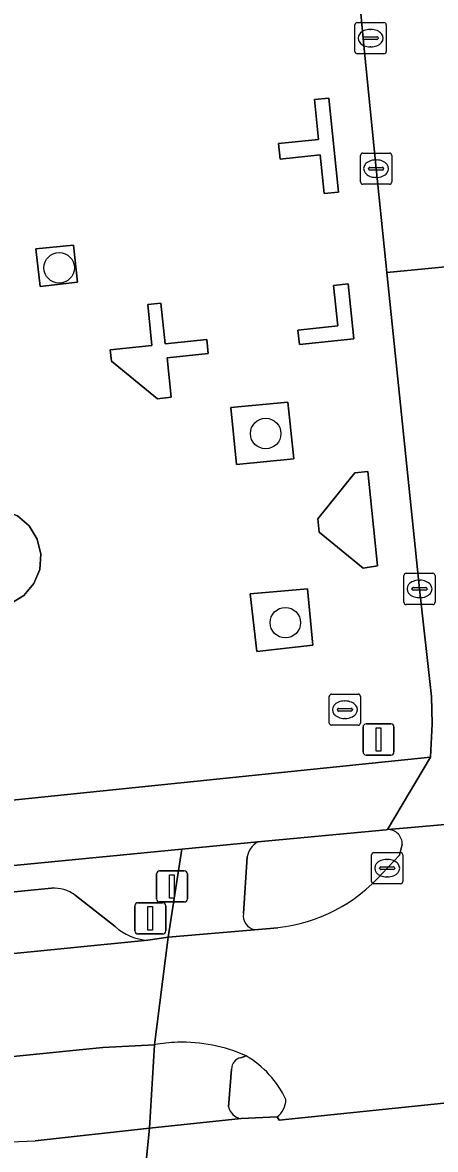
# Model space of a CAD drawing. Extents: x 160675 to 161153, y 383241 to 383714.
# Drawn here: x 160973.43 to 160986.68, y 383561.62 to 383597.73 of the extents above; entities that cross this region are included whole.
import ezdxf

# ---------------------------------------------------------------- set-up
doc = ezdxf.new("R2010")
doc.units = 0
for name, color, linetype in [('IMGEO_Berm_open', 7, 'Continuous'), ('IMGEO_Boom', 7, 'Continuous'), ('IMGEO_Brandkraan', 7, 'Continuous'), ('IMGEO_Drukknoppaal', 7, 'Continuous'), ('IMGEO_Fietspad_gesloten', 7, 'Continuous'), ('IMGEO_Groenvoorziening', 7, 'Continuous'), ('IMGEO_Kolk', 7, 'Continuous'), ('IMGEO_Muur', 7, 'Continuous'), ('IMGEO_OVBaan_gesloten', 7, 'Continuous'), ('IMGEO_Parkeervlak_open', 7, 'Continuous'), ('IMGEO_Rijbaan_lokaal_gesloten', 7, 'Continuous'), ('IMGEO_Rijbaan_lokaal_open', 7, 'Continuous'), ('IMGEO_Rioolput', 7, 'Continuous'), ('IMGEO_Terreindeel_gesloten', 7, 'Continuous'), ('IMGEO_Verkeerseiland_open', 7, 'Continuous'), ('IMGEO_Verkeersregelinstallatiepaal', 7, 'Continuous'), ('IMGEO_Voetpad_open', 7, 'Continuous')]:
    doc.layers.add(name, color=color, linetype=linetype)

msp = doc.modelspace()

# ---------------------------------------------------------------- linework, layer by layer
at = {"layer": 'IMGEO_Berm_open'}
for points in [[(160977.449, 383568.326), (160978.106, 383568.424), (160978.543, 383571.243), (160969.402, 383570.361)], [(160956.662, 383569.267), (160963.365, 383569.248), (160970.137, 383569.576), (160974.363, 383569.996)], [(160975.118, 383569.771), (160976.4, 383568.767)], [(160977.669, 383564.976), (160976.009, 383564.886), (160970.034, 383564.292)], [(160973.835, 383561.901), (160977.505, 383562.304), (160977.669, 383564.976)]]:
    msp.add_lwpolyline(points, dxfattribs=at)
for centre, radius, start, end in [((160974.405, 383568.757), 1.24, 54.8853, 91.9252), ((160977.537, 383570.004), 1.68, 227.404, 266.9922), ((160968.982, 383648.752), 86.987, 256.83983, 273.19843)]:
    msp.add_arc(centre, radius, start, end, dxfattribs=at)
at = {"layer": 'IMGEO_Boom'}
for centre in [(160974.607, 383589.87), (160981.231, 383584.558), (160981.861, 383578.5)]:
    msp.add_circle(centre, 0.489, dxfattribs=at)
at = {"layer": 'IMGEO_Brandkraan'}
for p, q in [((160983.27, 383575.285), (160983.27, 383576.137)), ((160983.345, 383576.211), (160984.197, 383576.211)), ((160983.758, 383575.991), (160983.783, 383575.991)), ((160984.271, 383576.137), (160984.271, 383575.285)), ((160983.529, 383575.705), (160983.529, 383575.717)), ((160983.967, 383575.668), (160983.569, 383575.668)), ((160983.572, 383575.754), (160983.97, 383575.754)), ((160984.013, 383575.717), (160984.013, 383575.705)), ((160984.197, 383575.211), (160983.345, 383575.211)), ((160983.781, 383575.431), (160983.756, 383575.431))]:
    msp.add_line(p, q, dxfattribs=at)
for points in [[(160983.27, 383575.285), (160983.27, 383576.137)], [(160983.345, 383576.211), (160984.197, 383576.211)], [(160984.271, 383576.137), (160984.271, 383575.285)], [(160984.197, 383575.211), (160983.345, 383575.211)]]:
    msp.add_lwpolyline(points, dxfattribs=at)
for centre, radius, start, end in [((160983.347, 383576.135), 0.0765, 91.552, 178.448), ((160983.347, 383576.135), 0.0765, 91.552, 178.448), ((160984.195, 383576.135), 0.0765, 1.552, 88.448), ((160984.195, 383576.135), 0.0765, 1.552, 88.448), ((160983.569, 383575.714), 0.0403, 85.8775, 175.7526), ((160983.566, 383575.704), 0.0366, 178.938, 274.7102), ((160983.97, 383575.711), 0.043, 264.8664, 352.4533), ((160983.974, 383575.716), 0.0386, 1.7309, 96.639), ((160983.347, 383575.287), 0.0765, 181.552, 268.448), ((160983.347, 383575.287), 0.0765, 181.552, 268.448), ((160984.195, 383575.287), 0.0765, 271.552, 358.448), ((160984.195, 383575.287), 0.0765, 271.552, 358.448)]:
    msp.add_arc(centre, radius, start, end, dxfattribs=at)
for centre, major_axis, ratio, start_param, end_param in [((160983.757, 383575.711), (-0.387, 0.002), 0.722429, 4.712389, 7.853982), ((160983.782, 383575.711), (-0.39, 0.002), 0.717154, 1.570796, 4.712389)]:
    msp.add_ellipse(centre, major_axis=major_axis, ratio=ratio, start_param=start_param, end_param=end_param, dxfattribs=at)
at = {"layer": 'IMGEO_Drukknoppaal'}
for p, q in [((160977.828, 383570.55), (160978.618, 383570.55)), ((160978.618, 383570.55), (160977.828, 383570.55)), ((160977.728, 383569.65), (160977.728, 383570.45)), ((160977.728, 383570.45), (160977.728, 383569.65)), ((160978.718, 383570.45), (160978.718, 383569.65)), ((160978.718, 383569.65), (160978.718, 383570.45)), ((160978.618, 383569.55), (160977.828, 383569.55)), ((160977.828, 383569.55), (160978.618, 383569.55))]:
    msp.add_line(p, q, dxfattribs=at)
msp.add_lwpolyline([(160978.148, 383570.425), (160978.298, 383570.425), (160978.298, 383569.675), (160978.148, 383569.675), (160978.148, 383570.425)], dxfattribs=at)
for centre, start, end in [((160977.828, 383570.45), 90, 180), ((160977.828, 383570.45), 90, 180), ((160978.618, 383570.45), 0, 90), ((160978.618, 383570.45), 360, 90), ((160977.828, 383569.65), 180, 270), ((160977.828, 383569.65), 180, 270), ((160978.618, 383569.65), 270, 0), ((160978.618, 383569.65), 270, 0)]:
    msp.add_arc(centre, 0.1, start, end, dxfattribs=at)
at = {"layer": 'IMGEO_Fietspad_gesloten'}
for points in [[(160978.543, 383571.243), (160980.974, 383571.474), (160985.089, 383571.866), (160985.132, 383571.87), (160986.514, 383574.193), (160969.142, 383572.409)], [(160969.402, 383570.361), (160978.543, 383571.243)]]:
    msp.add_lwpolyline(points, dxfattribs=at)
at = {"layer": 'IMGEO_Groenvoorziening'}
for points in [[(160975.196, 383589.405), (160975.062, 383590.599), (160973.858, 383590.476), (160973.997, 383589.266)], [(160982.13, 383583.754), (160981.939, 383585.569), (160980.109, 383585.395), (160980.29, 383583.572)], [(160982.742, 383577.774), (160982.569, 383579.585), (160980.737, 383579.421), (160980.942, 383577.574)]]:
    msp.add_lwpolyline(points, close=True, dxfattribs=at)
at = {"layer": 'IMGEO_Kolk'}
for p, q in [((160984.271, 383592.62), (160984.271, 383593.472)), ((160984.346, 383593.546), (160985.198, 383593.546)), ((160984.759, 383593.326), (160984.784, 383593.326)), ((160985.272, 383593.472), (160985.272, 383592.62)), ((160984.53, 383593.04), (160984.53, 383593.052)), ((160984.968, 383593.003), (160984.57, 383593.003)), ((160984.573, 383593.089), (160984.971, 383593.089)), ((160985.014, 383593.052), (160985.014, 383593.04)), ((160985.198, 383592.546), (160984.346, 383592.546)), ((160984.782, 383592.766), (160984.757, 383592.766)), ((160985.663, 383579.155), (160985.663, 383580.007)), ((160985.738, 383580.081), (160986.59, 383580.081)), ((160986.664, 383580.007), (160986.664, 383579.155)), ((160985.922, 383579.575), (160985.922, 383579.587)), ((160986.36, 383579.538), (160985.962, 383579.538)), ((160985.965, 383579.624), (160986.363, 383579.624)), ((160986.151, 383579.861), (160986.176, 383579.861)), ((160986.406, 383579.587), (160986.406, 383579.575)), ((160986.174, 383579.301), (160986.149, 383579.301)), ((160986.59, 383579.081), (160985.738, 383579.081)), ((160984.626, 383570.207), (160984.626, 383571.059)), ((160984.701, 383571.133), (160985.553, 383571.133)), ((160985.114, 383570.913), (160985.139, 383570.913)), ((160985.627, 383571.059), (160985.627, 383570.207)), ((160984.885, 383570.627), (160984.885, 383570.639)), ((160985.323, 383570.59), (160984.925, 383570.59)), ((160984.928, 383570.676), (160985.326, 383570.676)), ((160985.369, 383570.639), (160985.369, 383570.627)), ((160985.553, 383570.133), (160984.701, 383570.133)), ((160985.137, 383570.353), (160985.112, 383570.353))]:
    msp.add_line(p, q, dxfattribs=at)
for points in [[(160984.271, 383592.62), (160984.271, 383593.472)], [(160984.346, 383593.546), (160985.198, 383593.546)], [(160985.272, 383593.472), (160985.272, 383592.62)], [(160985.198, 383592.546), (160984.346, 383592.546)], [(160985.663, 383579.155), (160985.663, 383580.007)], [(160985.738, 383580.081), (160986.59, 383580.081)], [(160986.664, 383580.007), (160986.664, 383579.155)], [(160986.59, 383579.081), (160985.738, 383579.081)], [(160984.626, 383570.207), (160984.626, 383571.059)], [(160984.701, 383571.133), (160985.553, 383571.133)], [(160985.627, 383571.059), (160985.627, 383570.207)], [(160985.553, 383570.133), (160984.701, 383570.133)]]:
    msp.add_lwpolyline(points, dxfattribs=at)
for centre, radius, start, end in [((160984.348, 383593.47), 0.0765, 91.552, 178.448), ((160984.348, 383593.47), 0.0765, 91.552, 178.448), ((160985.196, 383593.47), 0.0765, 1.552, 88.448), ((160985.196, 383593.47), 0.0765, 1.552, 88.448), ((160984.57, 383593.049), 0.0403, 85.8775, 175.7526), ((160984.567, 383593.039), 0.0366, 178.938, 274.7102), ((160984.971, 383593.046), 0.043, 264.8664, 352.4533), ((160984.975, 383593.051), 0.0386, 1.7309, 96.639), ((160984.348, 383592.622), 0.0765, 181.552, 268.448), ((160984.348, 383592.622), 0.0765, 181.552, 268.448), ((160985.196, 383592.622), 0.0765, 271.552, 358.448), ((160985.196, 383592.622), 0.0765, 271.552, 358.448), ((160985.74, 383580.005), 0.0765, 91.552, 178.448), ((160985.74, 383580.005), 0.0765, 91.552, 178.448), ((160986.588, 383580.005), 0.0765, 1.552, 88.448), ((160986.588, 383580.005), 0.0765, 1.552, 88.448), ((160985.962, 383579.584), 0.0403, 85.8775, 175.7526), ((160985.959, 383579.574), 0.0366, 178.938, 274.7102), ((160986.363, 383579.581), 0.043, 264.8664, 352.4533), ((160986.367, 383579.586), 0.0386, 1.7309, 96.639), ((160985.74, 383579.157), 0.0765, 181.552, 268.448), ((160985.74, 383579.157), 0.0765, 181.552, 268.448), ((160986.588, 383579.157), 0.0765, 271.552, 358.448), ((160986.588, 383579.157), 0.0765, 271.552, 358.448), ((160984.703, 383571.057), 0.0765, 91.552, 178.448), ((160984.703, 383571.057), 0.0765, 91.552, 178.448), ((160985.551, 383571.057), 0.0765, 1.552, 88.448), ((160985.551, 383571.057), 0.0765, 1.552, 88.448), ((160984.925, 383570.636), 0.0403, 85.8775, 175.7526), ((160984.922, 383570.626), 0.0366, 178.938, 274.7102), ((160985.326, 383570.633), 0.043, 264.8664, 352.4533), ((160985.33, 383570.638), 0.0386, 1.7309, 96.639), ((160984.703, 383570.209), 0.0765, 181.552, 268.448), ((160984.703, 383570.209), 0.0765, 181.552, 268.448), ((160985.551, 383570.209), 0.0765, 271.552, 358.448), ((160985.551, 383570.209), 0.0765, 271.552, 358.448)]:
    msp.add_arc(centre, radius, start, end, dxfattribs=at)
for centre, major_axis, ratio, start_param, end_param in [((160984.758, 383593.046), (-0.387, 0.002), 0.722429, 4.712389, 7.853982), ((160984.783, 383593.046), (-0.39, 0.002), 0.717154, 1.570796, 4.712389), ((160986.15, 383579.581), (-0.387, 0.002), 0.722429, 4.712389, 7.853982), ((160986.175, 383579.581), (-0.39, 0.002), 0.717154, 1.570796, 4.712389), ((160985.113, 383570.633), (-0.387, 0.002), 0.722429, 4.712389, 7.853982), ((160985.138, 383570.633), (-0.39, 0.002), 0.717154, 1.570796, 4.712389)]:
    msp.add_ellipse(centre, major_axis=major_axis, ratio=ratio, start_param=start_param, end_param=end_param, dxfattribs=at)
at = {"layer": 'IMGEO_Muur'}
for points in [[(160982.314, 383587.41), (160984.062, 383587.592), (160983.878, 383589.352), (160983.406, 383589.303), (160983.542, 383588.009), (160982.265, 383587.876)], [(160977.759, 383585.676), (160978.2, 383585.722), (160978.068, 383586.986), (160979.385, 383587.124), (160979.338, 383587.572), (160978.008, 383587.433), (160977.872, 383588.737), (160977.447, 383588.692), (160977.583, 383587.382), (160976.243, 383587.242), (160976.281, 383586.874)], [(160984.816, 383580.324), (160984.503, 383583.342), (160984.089, 383583.299), (160982.898, 383581.83), (160982.943, 383581.395), (160984.355, 383580.251)]]:
    msp.add_lwpolyline(points, close=True, dxfattribs=at)
at = {"layer": 'IMGEO_OVBaan_gesloten'}
for points in [[(160760.567, 383616.024), (160759.368, 383616.453), (160756.884, 383613.99), (160761.763, 383612.059), (160766.781, 383610.37), (160770.415, 383609.332), (160774.938, 383608.123), (160890.249, 383576.873), (160942.076, 383562.592), (160950.815, 383560.255), (160956.785, 383559.216), (160962.841, 383558.697), (160968.725, 383558.524), (160975.387, 383558.61), (160977.148, 383558.794), (160977.505, 383562.304), (160973.835, 383561.901)], [(161015.167, 383562.758), (161015.035, 383565.999), (161010.817, 383565.566), (161000, 383564.455), (160981.663, 383562.557), (160981.603, 383562.663), (160980.439, 383562.61), (160977.505, 383562.304), (160977.148, 383558.794), (160976.812, 383555.49), (160979.669, 383555.812), (160984.992, 383556.339), (161002.264, 383558.194), (161008.875, 383558.891), (161011.884, 383559.175)]]:
    msp.add_lwpolyline(points, dxfattribs=at)
msp.add_arc((160968.982, 383648.752), 86.987, 256.83983, 273.19843, dxfattribs=at)
at = {"layer": 'IMGEO_Parkeervlak_open'}
for points in [[(160974.363, 383569.996), (160970.137, 383569.576), (160963.365, 383569.248), (160956.662, 383569.267)], [(160976.4, 383568.767), (160975.118, 383569.771)], [(160969.92, 383567.575), (160977.449, 383568.326)]]:
    msp.add_lwpolyline(points, dxfattribs=at)
for centre, radius, start, end in [((160974.405, 383568.757), 1.24, 54.8853, 91.9252), ((160977.537, 383570.004), 1.68, 227.404, 266.9922)]:
    msp.add_arc(centre, radius, start, end, dxfattribs=at)
at = {"layer": 'IMGEO_Rijbaan_lokaal_gesloten'}
for points in [[(161000, 383582.573), (160999.183, 383591.071), (160985.113, 383589.719), (160986.162, 383579.582), (160986.543, 383576.133), (160986.573, 383575.26), (160986.514, 383574.193), (160985.132, 383571.87), (160985.782, 383571.927), (160993.608, 383572.621), (160994.499, 383572.728), (161003.815, 383573.673), (161000.877, 383575.549)], [(160993.608, 383572.621), (160985.782, 383571.927), (160985.132, 383571.87)], [(160985.608, 383571.388), (160985.525, 383571.052), (160984.975, 383570.472)], [(160981.621, 383568.727), (160980.868, 383568.663), (160978.106, 383568.424), (160977.669, 383564.976)], [(160981.603, 383562.663), (160981.663, 383562.557), (161000, 383564.455), (161010.817, 383565.566), (161015.035, 383565.999), (161015.019, 383566.144), (161014.99, 383566.38), (161014.554, 383568.898)], [(160970.034, 383564.292), (160976.009, 383564.886), (160977.669, 383564.976), (160978.106, 383568.424), (160977.449, 383568.326), (160969.92, 383567.575)]]:
    msp.add_lwpolyline(points, dxfattribs=at)
for centre, radius, start, end in [((160985.15, 383571.412), 0.458, 356.99, 92.2923), ((160981.046, 383573.929), 5.233, 276.3122, 318.6614), ((160978.566, 383560.103), 4.955, 91.9414, 100.4283), ((160978.562, 383560.099), 4.959, 65.6907, 91.8893), ((160979.027, 383561.903), 3.139, 24.8103, 59.8757), ((160981.146, 383563.234), 0.732, 308.7051, 358.9078)]:
    msp.add_arc(centre, radius, start, end, dxfattribs=at)
at = {"layer": 'IMGEO_Rijbaan_lokaal_open'}
msp.add_lwpolyline([(160983.063, 383611.022), (160984.375, 383596.988), (160984.769, 383593.047), (160985.113, 383589.719), (160999.183, 383591.071), (160999.148, 383591.436), (160999.117, 383591.69)], dxfattribs=at)
at = {"layer": 'IMGEO_Rioolput'}
for p, q in [((160984.094, 383596.802), (160984.094, 383597.654)), ((160984.169, 383597.728), (160985.021, 383597.728)), ((160985.095, 383597.654), (160985.095, 383596.802)), ((160984.353, 383597.222), (160984.353, 383597.234)), ((160984.396, 383597.271), (160984.794, 383597.271)), ((160984.582, 383597.508), (160984.607, 383597.508)), ((160984.837, 383597.234), (160984.837, 383597.222)), ((160984.791, 383597.185), (160984.393, 383597.185)), ((160984.605, 383596.948), (160984.58, 383596.948)), ((160985.021, 383596.728), (160984.169, 383596.728))]:
    msp.add_line(p, q, dxfattribs=at)
for points in [[(160984.094, 383596.802), (160984.094, 383597.654)], [(160984.169, 383597.728), (160985.021, 383597.728)], [(160985.095, 383597.654), (160985.095, 383596.802)], [(160985.021, 383596.728), (160984.169, 383596.728)]]:
    msp.add_lwpolyline(points, dxfattribs=at)
for centre, radius, start, end in [((160984.171, 383597.652), 0.0765, 91.552, 178.448), ((160984.171, 383597.652), 0.0765, 91.552, 178.448), ((160985.019, 383597.652), 0.0765, 1.552, 88.448), ((160985.019, 383597.652), 0.0765, 1.552, 88.448), ((160984.393, 383597.231), 0.0403, 85.8775, 175.7526), ((160984.39, 383597.221), 0.0366, 178.938, 274.7102), ((160984.794, 383597.228), 0.043, 264.8664, 352.4533), ((160984.798, 383597.233), 0.0386, 1.7309, 96.639), ((160984.171, 383596.804), 0.0765, 181.552, 268.448), ((160984.171, 383596.804), 0.0765, 181.552, 268.448), ((160985.019, 383596.804), 0.0765, 271.552, 358.448), ((160985.019, 383596.804), 0.0765, 271.552, 358.448)]:
    msp.add_arc(centre, radius, start, end, dxfattribs=at)
for centre, major_axis, ratio, start_param, end_param in [((160984.581, 383597.228), (-0.387, 0.002), 0.722429, 4.712389, 7.853982), ((160984.606, 383597.228), (-0.39, 0.002), 0.717154, 1.570796, 4.712389)]:
    msp.add_ellipse(centre, major_axis=major_axis, ratio=ratio, start_param=start_param, end_param=end_param, dxfattribs=at)
at = {"layer": 'IMGEO_Terreindeel_gesloten'}
for points in [[(160983.11, 383592.249), (160983.569, 383592.296), (160983.255, 383595.309), (160982.791, 383595.26), (160982.924, 383593.983), (160981.642, 383593.849), (160981.694, 383593.35), (160982.981, 383593.485)], [(160972.574, 383578.999), (160973.054, 383579.115), (160973.474, 383579.374), (160973.794, 383579.75), (160973.982, 383580.207), (160974.02, 383580.699), (160973.904, 383581.179), (160973.645, 383581.599), (160973.269, 383581.919), (160972.812, 383582.107), (160972.32, 383582.145), (160971.84, 383582.029), (160971.42, 383581.77), (160971.1, 383581.394), (160970.912, 383580.937), (160970.874, 383580.445), (160970.99, 383579.965), (160971.249, 383579.545), (160971.625, 383579.225), (160972.082, 383579.037)]]:
    msp.add_lwpolyline(points, close=True, dxfattribs=at)
at = {"layer": 'IMGEO_Verkeerseiland_open'}
for points in [[(160985.132, 383571.87), (160985.089, 383571.866), (160980.974, 383571.474)], [(160985.525, 383571.052), (160985.608, 383571.388)], [(160980.636, 383570.994), (160980.514, 383569.18)], [(160984.975, 383570.472), (160985.525, 383571.052)], [(160980.868, 383568.663), (160981.621, 383568.727)], [(160980.603, 383564.618), (160980.433, 383564.558)], [(160980.136, 383564.198), (160980.037, 383562.99)], [(160980.439, 383562.61), (160981.603, 383562.663)]]:
    msp.add_lwpolyline(points, dxfattribs=at)
for centre, radius, start, end in [((160985.15, 383571.412), 0.458, 356.99, 92.2923), ((160981.311, 383570.877), 0.685, 119.4927, 170.2035), ((160981.046, 383573.929), 5.233, 276.3122, 318.6614), ((160980.975, 383569.116), 0.465, 172.0975, 256.7029), ((160980.495, 383564.205), 0.359, 99.8866, 181.0681), ((160979.027, 383561.903), 3.139, 24.8103, 59.8757), ((160980.516, 383563.094), 0.49, 192.2238, 260.9992), ((160981.146, 383563.234), 0.732, 308.7051, 358.9078)]:
    msp.add_arc(centre, radius, start, end, dxfattribs=at)
at = {"layer": 'IMGEO_Verkeersregelinstallatiepaal'}
for p, q in [((160984.454, 383575.259), (160985.244, 383575.259)), ((160985.244, 383575.259), (160984.454, 383575.259)), ((160984.354, 383574.359), (160984.354, 383575.159)), ((160984.354, 383575.159), (160984.354, 383574.359)), ((160985.344, 383575.159), (160985.344, 383574.359)), ((160985.344, 383574.359), (160985.344, 383575.159)), ((160985.244, 383574.259), (160984.454, 383574.259)), ((160984.454, 383574.259), (160985.244, 383574.259)), ((160977.034, 383568.627), (160977.034, 383569.427)), ((160977.034, 383569.427), (160977.034, 383568.627)), ((160977.134, 383569.527), (160977.924, 383569.527)), ((160977.924, 383569.527), (160977.134, 383569.527)), ((160978.024, 383569.427), (160978.024, 383568.627)), ((160978.024, 383568.627), (160978.024, 383569.427)), ((160977.924, 383568.527), (160977.134, 383568.527)), ((160977.134, 383568.527), (160977.924, 383568.527))]:
    msp.add_line(p, q, dxfattribs=at)
for points in [[(160984.774, 383575.134), (160984.924, 383575.134), (160984.924, 383574.384), (160984.774, 383574.384), (160984.774, 383575.134)], [(160977.454, 383569.402), (160977.604, 383569.402), (160977.604, 383568.652), (160977.454, 383568.652), (160977.454, 383569.402)]]:
    msp.add_lwpolyline(points, dxfattribs=at)
for centre, start, end in [((160984.454, 383575.159), 90, 180), ((160984.454, 383575.159), 90, 180), ((160985.244, 383575.159), 0, 90), ((160985.244, 383575.159), 360, 90), ((160984.454, 383574.359), 180, 270), ((160984.454, 383574.359), 180, 270), ((160985.244, 383574.359), 270, 0), ((160985.244, 383574.359), 270, 0), ((160977.134, 383569.427), 90, 180), ((160977.134, 383569.427), 90, 180), ((160977.924, 383569.427), 0, 90), ((160977.924, 383569.427), 360, 90), ((160977.134, 383568.627), 180, 270), ((160977.134, 383568.627), 180, 270), ((160977.924, 383568.627), 270, 0), ((160977.924, 383568.627), 270, 0)]:
    msp.add_arc(centre, 0.1, start, end, dxfattribs=at)
at = {"layer": 'IMGEO_Voetpad_open'}
for points in [[(160984.769, 383593.047), (160984.375, 383596.988), (160983.063, 383611.022)], [(160969.142, 383572.409), (160986.514, 383574.193), (160986.573, 383575.26), (160986.543, 383576.133), (160986.162, 383579.582), (160985.113, 383589.719), (160984.769, 383593.047)], [(160980.974, 383571.474), (160978.543, 383571.243), (160978.106, 383568.424), (160980.868, 383568.663)], [(160980.514, 383569.18), (160980.636, 383570.994)], [(160977.669, 383564.976), (160977.505, 383562.304), (160980.439, 383562.61)], [(160980.433, 383564.558), (160980.603, 383564.618)], [(160980.037, 383562.99), (160980.136, 383564.198)]]:
    msp.add_lwpolyline(points, dxfattribs=at)
for points in [[(160983.11, 383592.249), (160982.981, 383593.485), (160981.694, 383593.35), (160981.642, 383593.849), (160982.924, 383593.983), (160982.791, 383595.26), (160983.255, 383595.309), (160983.569, 383592.296)], [(160973.858, 383590.476), (160975.062, 383590.599), (160975.196, 383589.405), (160973.997, 383589.266)], [(160982.265, 383587.876), (160983.542, 383588.009), (160983.406, 383589.303), (160983.878, 383589.352), (160984.062, 383587.592), (160982.314, 383587.41)], [(160977.447, 383588.692), (160977.872, 383588.737), (160978.008, 383587.433), (160979.338, 383587.572), (160979.385, 383587.124), (160978.068, 383586.986), (160978.2, 383585.722), (160977.759, 383585.676), (160976.281, 383586.874), (160976.243, 383587.242), (160977.583, 383587.382)], [(160980.109, 383585.395), (160981.939, 383585.569), (160982.13, 383583.754), (160980.29, 383583.572)], [(160984.089, 383583.299), (160984.503, 383583.342), (160984.816, 383580.324), (160984.355, 383580.251), (160982.943, 383581.395), (160982.898, 383581.83)], [(160970.912, 383580.937), (160971.1, 383581.394), (160971.42, 383581.77), (160971.84, 383582.029), (160972.32, 383582.145), (160972.812, 383582.107), (160973.269, 383581.919), (160973.645, 383581.599), (160973.904, 383581.179), (160974.02, 383580.699), (160973.982, 383580.207), (160973.794, 383579.75), (160973.474, 383579.374), (160973.054, 383579.115), (160972.574, 383578.999), (160972.082, 383579.037), (160971.625, 383579.225), (160971.249, 383579.545), (160970.99, 383579.965), (160970.874, 383580.445)], [(160982.569, 383579.585), (160982.742, 383577.774), (160980.942, 383577.574), (160980.737, 383579.421)]]:
    msp.add_lwpolyline(points, close=True, dxfattribs=at)
for centre, radius, start, end in [((160981.311, 383570.877), 0.685, 119.4927, 170.2035), ((160980.975, 383569.116), 0.465, 172.0975, 256.7029), ((160978.566, 383560.103), 4.955, 91.9414, 100.4283), ((160978.562, 383560.099), 4.959, 65.6907, 91.8893), ((160980.495, 383564.205), 0.359, 99.8866, 181.0681), ((160980.516, 383563.094), 0.49, 192.2238, 260.9992)]:
    msp.add_arc(centre, radius, start, end, dxfattribs=at)

doc.saveas('drawing.dxf')
